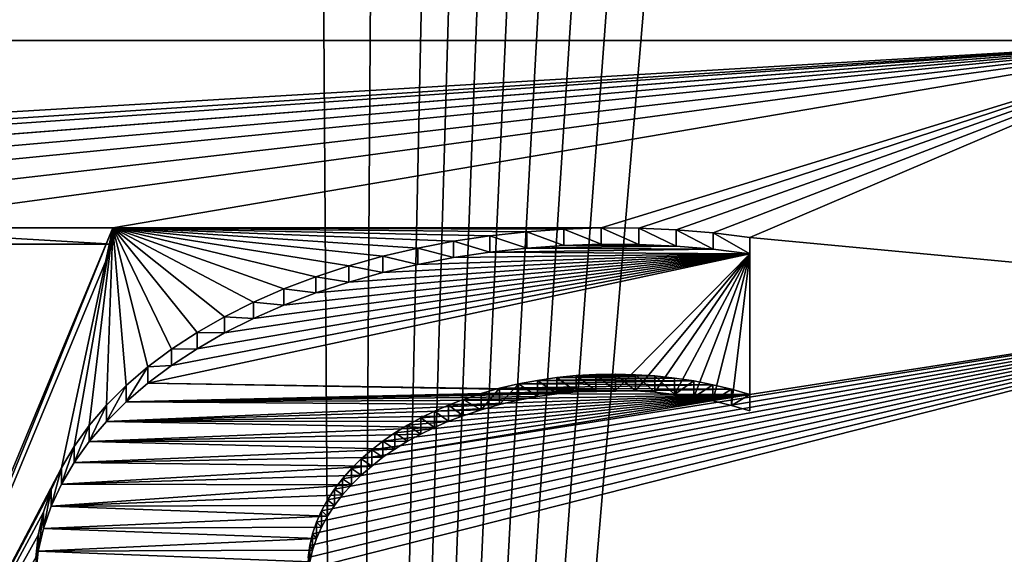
# Model space of a CAD drawing. Header units: metres. Extents: x -109 to 109, y -452 to 89.
# Tile 408 of 656: x 77.92 to 80.41, y -65.37 to -64.02. Entities that reach past the tile are written whole.
import ezdxf

# ---------------------------------------------------------------- set-up
doc = ezdxf.new("R2010")
doc.units = ezdxf.units.M
doc.layers.add('solid_k244270000c71_000_01_01', color=7, linetype='CONTINUOUS')

msp = doc.modelspace()

# ---------------------------------------------------------------- linework, layer by layer
at = {"layer": 'solid_k244270000c71_000_01_01'}
for points in [[(76.499825, -72.822037, 26.29035), (77.883232, -44.14616, 7.604552), (78.209717, -44.359943, 7.709814)], [(76.499825, -72.822037, 26.29035), (78.209717, -44.359943, 7.709814), (78.560219, -44.641438, 7.848609)], [(78.749313, -72.791595, 26.102348), (76.499825, -72.822037, 26.29035), (78.560219, -44.641438, 7.848609)], [(78.749313, -72.791595, 26.102348), (78.560219, -44.641438, 7.848609), (78.934319, -45.002262, 8.026799)], [(78.749313, -72.791595, 26.102348), (78.934319, -45.002262, 8.026799), (79.329849, -45.453316, 8.249999)], [(78.749313, -72.791595, 26.102348), (79.329849, -45.453316, 8.249999), (79.535141, -45.716042, 8.380196)], [(78.749313, -72.791595, 26.102348), (79.535141, -45.716042, 8.380196), (79.745163, -46.006256, 8.524296)], [(78.749313, -72.791595, 26.102348), (79.745163, -46.006256, 8.524296), (79.959793, -46.32526, 8.682944)], [(78.749313, -72.791595, 26.102348), (79.959793, -46.32526, 8.682944), (80.178879, -46.674675, 8.857007)], [(78.749313, -72.791595, 26.102348), (80.178879, -46.674675, 8.857007), (80.402191, -47.057064, 9.047972)], [(78.749313, -72.791595, 26.102348), (80.402191, -47.057064, 9.047972), (80.629608, -47.473476, 9.25633)], [(78.749313, -72.791595, 26.102348), (80.629608, -47.473476, 9.25633), (80.860817, -47.92709, 9.484002)], [(80.986076, -72.697655, 25.532331), (78.749313, -72.791595, 26.102348), (80.860817, -47.92709, 9.484002)], [(72.072716, -64.076012, 47.703106), (80.927284, -64.076012, 47.703106), (80.242561, -63.507023, 48.515705)], [(72.072716, -64.076012, 47.703106), (80.242561, -63.507023, 48.515705), (72.757439, -63.507023, 48.515705)], [(80.927261, -64.140205, 47.748112), (80.242531, -63.571224, 48.560696), (80.242561, -63.507023, 48.515705)], [(80.927261, -64.140205, 47.748112), (80.242561, -63.507023, 48.515705), (80.927284, -64.076012, 47.703106)], [(80.422623, -63.745247, 48.453712), (80.242531, -63.571224, 48.560696), (80.927261, -64.140205, 47.748112)], [(72.986, -64.548409, 47.028446), (80.927284, -64.076012, 47.703106), (72.072716, -64.076012, 47.703106)], [(73.671715, -64.548409, 47.028446), (80.927284, -64.076012, 47.703106), (72.986, -64.548409, 47.028446)], [(73.671715, -64.548409, 47.028446), (74.133179, -64.548409, 47.028446), (80.927284, -64.076012, 47.703106)], [(74.133179, -64.548409, 47.028446), (74.871712, -64.548409, 47.028446), (80.927284, -64.076012, 47.703106)], [(74.876717, -64.548409, 47.028446), (80.927284, -64.076012, 47.703106), (74.871712, -64.548409, 47.028446)], [(74.876717, -64.548409, 47.028446), (75.545891, -64.548409, 47.028446), (80.927284, -64.076012, 47.703106)], [(75.545891, -64.548409, 47.028446), (76.157143, -64.548409, 47.028446), (80.927284, -64.076012, 47.703106)], [(76.157143, -64.548409, 47.028446), (76.842857, -64.548409, 47.028446), (80.927284, -64.076012, 47.703106)], [(76.842857, -64.548409, 47.028446), (77.454109, -64.548409, 47.028446), (80.927284, -64.076012, 47.703106)], [(77.454109, -64.548409, 47.028446), (78.159096, -64.548409, 47.028446), (80.927284, -64.076012, 47.703106)], [(79.38958, -64.548615, 47.02816), (80.927284, -64.076012, 47.703106), (78.159096, -64.548409, 47.028446)], [(79.38958, -64.548615, 47.02816), (79.48391, -64.549225, 47.02729), (80.927284, -64.076012, 47.703106)], [(79.48391, -64.549225, 47.02729), (79.578026, -64.553444, 47.021263), (80.927284, -64.076012, 47.703106)], [(79.578026, -64.553444, 47.021263), (79.671387, -64.561241, 47.01012), (80.927284, -64.076012, 47.703106)], [(79.671387, -64.561241, 47.01012), (79.764, -64.572632, 46.993862), (80.927284, -64.076012, 47.703106)], [(79.764, -64.572632, 46.993862), (81.354713, -64.72245, 46.779892), (80.927284, -64.076012, 47.703106)], [(78.029305, -65.153282, 46.1646), (78.159096, -64.548409, 47.028446), (77.442856, -66.269142, 44.570992)], [(77.442856, -66.310097, 44.59967), (77.442856, -66.269142, 44.570992), (78.159096, -64.548409, 47.028446)], [(78.159096, -64.589371, 47.057125), (77.442856, -66.310097, 44.59967), (78.159096, -64.548409, 47.028446)], [(78.159096, -64.589371, 47.057125), (78.159096, -64.548409, 47.028446), (77.454109, -64.548409, 47.028446)], [(77.454109, -64.589371, 47.057125), (78.159096, -64.589371, 47.057125), (77.454109, -64.548409, 47.028446)], [(78.029305, -65.153282, 46.1646), (78.061348, -65.09893, 46.242218), (78.159096, -64.548409, 47.028446)], [(78.061348, -65.09893, 46.242218), (78.099342, -65.046127, 46.317638), (78.159096, -64.548409, 47.028446)], [(78.099342, -65.046127, 46.317638), (78.143158, -64.994987, 46.390667), (78.159096, -64.548409, 47.028446)], [(78.143158, -64.994987, 46.390667), (78.192543, -64.945793, 46.460926), (78.159096, -64.548409, 47.028446)], [(79.295296, -64.551605, 47.023888), (79.38958, -64.548615, 47.02816), (78.159096, -64.548409, 47.028446)], [(79.201599, -64.558197, 47.014477), (79.295296, -64.551605, 47.023888), (78.159096, -64.548409, 47.028446)], [(79.108765, -64.568359, 46.999954), (79.201599, -64.558197, 47.014477), (78.159096, -64.548409, 47.028446)], [(79.016975, -64.5821, 46.980339), (79.108765, -64.568359, 46.999954), (78.159096, -64.548409, 47.028446)], [(78.926964, -64.599312, 46.955757), (79.016975, -64.5821, 46.980339), (78.159096, -64.548409, 47.028446)], [(78.83889, -64.619972, 46.926247), (78.926964, -64.599312, 46.955757), (78.159096, -64.548409, 47.028446)], [(78.753021, -64.644058, 46.891853), (78.83889, -64.619972, 46.926247), (78.159096, -64.548409, 47.028446)], [(78.669914, -64.67141, 46.852783), (78.753021, -64.644058, 46.891853), (78.159096, -64.548409, 47.028446)], [(78.589851, -64.701981, 46.809128), (78.669914, -64.67141, 46.852783), (78.159096, -64.548409, 47.028446)], [(78.513199, -64.735649, 46.76104), (78.589851, -64.701981, 46.809128), (78.159096, -64.548409, 47.028446)], [(78.440208, -64.772331, 46.708652), (78.513199, -64.735649, 46.76104), (78.159096, -64.548409, 47.028446)], [(78.371376, -64.811829, 46.652248), (78.440208, -64.772331, 46.708652), (78.159096, -64.548409, 47.028446)], [(78.306984, -64.853996, 46.59203), (78.371376, -64.811829, 46.652248), (78.159096, -64.548409, 47.028446)], [(78.2472, -64.89875, 46.528107), (78.306984, -64.853996, 46.59203), (78.159096, -64.548409, 47.028446)], [(78.192543, -64.945793, 46.460926), (78.2472, -64.89875, 46.528107), (78.159096, -64.548409, 47.028446)], [(79.29528, -64.59256, 47.052563), (79.295296, -64.551605, 47.023888), (79.201599, -64.558197, 47.014477)], [(79.29528, -64.59256, 47.052563), (79.389557, -64.589569, 47.056839), (79.295296, -64.551605, 47.023888)], [(79.389557, -64.589569, 47.056839), (79.38958, -64.548615, 47.02816), (79.295296, -64.551605, 47.023888)], [(79.389557, -64.589569, 47.056839), (79.483894, -64.590179, 47.055969), (79.38958, -64.548615, 47.02816)], [(79.483894, -64.590179, 47.055969), (79.48391, -64.549225, 47.02729), (79.38958, -64.548615, 47.02816)], [(79.483894, -64.590179, 47.055969), (79.578018, -64.594398, 47.049946), (79.48391, -64.549225, 47.02729)], [(79.578018, -64.594398, 47.049946), (79.578026, -64.553444, 47.021263), (79.48391, -64.549225, 47.02729)], [(79.578018, -64.594398, 47.049946), (79.671379, -64.602196, 47.038803), (79.578026, -64.553444, 47.021263)], [(79.671379, -64.602196, 47.038803), (79.671387, -64.561241, 47.01012), (79.578026, -64.553444, 47.021263)], [(79.108742, -64.609322, 47.028629), (79.108765, -64.568359, 46.999954), (79.016975, -64.5821, 46.980339)], [(79.108742, -64.609322, 47.028629), (79.201576, -64.599152, 47.043152), (79.108765, -64.568359, 46.999954)], [(79.201576, -64.599152, 47.043152), (79.201599, -64.558197, 47.014477), (79.108765, -64.568359, 46.999954)], [(79.201576, -64.599152, 47.043152), (79.29528, -64.59256, 47.052563), (79.201599, -64.558197, 47.014477)], [(79.671379, -64.602196, 47.038803), (79.764, -64.613586, 47.022541), (79.671387, -64.561241, 47.01012)], [(79.764, -64.613586, 47.022541), (79.764, -64.572632, 46.993862), (79.671387, -64.561241, 47.01012)], [(79.764, -64.572632, 46.993862), (79.764, -64.968498, 46.428497), (81.354713, -64.72245, 46.779892)], [(79.764, -65.00946, 46.457176), (79.764, -64.968498, 46.428497), (79.764, -64.572632, 46.993862)], [(79.764, -64.613586, 47.022541), (79.764, -65.00946, 46.457176), (79.764, -64.572632, 46.993862)], [(77.454109, -64.589371, 47.057125), (77.442856, -66.310097, 44.59967), (78.159096, -64.589371, 47.057125)], [(78.926949, -64.640274, 46.984428), (78.926964, -64.599312, 46.955757), (78.83889, -64.619972, 46.926247)], [(78.926949, -64.640274, 46.984428), (79.01696, -64.623055, 47.009014), (78.926964, -64.599312, 46.955757)], [(79.01696, -64.623055, 47.009014), (79.016975, -64.5821, 46.980339), (78.926964, -64.599312, 46.955757)], [(79.01696, -64.623055, 47.009014), (79.108742, -64.609322, 47.028629), (79.016975, -64.5821, 46.980339)], [(79.108742, -64.609322, 47.028629), (79.671379, -64.602196, 47.038803), (79.201576, -64.599152, 47.043152)], [(79.108742, -64.609322, 47.028629), (79.764, -64.613586, 47.022541), (79.671379, -64.602196, 47.038803)], [(79.201576, -64.599152, 47.043152), (79.578018, -64.594398, 47.049946), (79.29528, -64.59256, 47.052563)], [(79.201576, -64.599152, 47.043152), (79.671379, -64.602196, 47.038803), (79.578018, -64.594398, 47.049946)], [(79.29528, -64.59256, 47.052563), (79.483894, -64.590179, 47.055969), (79.389557, -64.589569, 47.056839)], [(79.29528, -64.59256, 47.052563), (79.578018, -64.594398, 47.049946), (79.483894, -64.590179, 47.055969)], [(78.247208, -64.939705, 46.556789), (79.764, -64.613586, 47.022541), (78.306984, -64.894951, 46.620712)], [(79.425728, -64.958107, 46.530514), (79.764, -64.613586, 47.022541), (78.247208, -64.939705, 46.556789)], [(78.306984, -64.894951, 46.620712), (79.764, -64.613586, 47.022541), (78.371376, -64.852783, 46.680927)], [(78.371376, -64.852783, 46.680927), (79.764, -64.613586, 47.022541), (78.440201, -64.813293, 46.737328)], [(78.440201, -64.813293, 46.737328), (79.764, -64.613586, 47.022541), (78.513199, -64.776611, 46.789715)], [(78.513199, -64.776611, 46.789715), (79.764, -64.613586, 47.022541), (78.589844, -64.742943, 46.837803)], [(78.589844, -64.742943, 46.837803), (79.764, -64.613586, 47.022541), (78.669907, -64.712372, 46.881458)], [(78.669907, -64.712372, 46.881458), (79.764, -64.613586, 47.022541), (78.753006, -64.685013, 46.920528)], [(78.753006, -64.685013, 46.920528), (79.764, -64.613586, 47.022541), (78.838875, -64.660934, 46.954918)], [(78.838875, -64.660934, 46.954918), (78.83889, -64.619972, 46.926247), (78.753021, -64.644058, 46.891853)], [(78.838875, -64.660934, 46.954918), (79.764, -64.613586, 47.022541), (78.926949, -64.640274, 46.984428)], [(78.838875, -64.660934, 46.954918), (78.926949, -64.640274, 46.984428), (78.83889, -64.619972, 46.926247)], [(78.926949, -64.640274, 46.984428), (79.764, -64.613586, 47.022541), (79.01696, -64.623055, 47.009014)], [(79.01696, -64.623055, 47.009014), (79.764, -64.613586, 47.022541), (79.108742, -64.609322, 47.028629)], [(79.475319, -64.959328, 46.52877), (79.764, -64.613586, 47.022541), (79.425728, -64.958107, 46.530514)], [(79.524742, -64.962593, 46.524109), (79.764, -64.613586, 47.022541), (79.475319, -64.959328, 46.52877)], [(79.573936, -64.967888, 46.516541), (79.764, -64.613586, 47.022541), (79.524742, -64.962593, 46.524109)], [(79.622551, -64.97522, 46.506069), (79.764, -64.613586, 47.022541), (79.573936, -64.967888, 46.516541)], [(79.670547, -64.984589, 46.492691), (79.764, -64.613586, 47.022541), (79.622551, -64.97522, 46.506069)], [(79.717674, -64.996002, 46.476391), (79.764, -64.613586, 47.022541), (79.670547, -64.984589, 46.492691)], [(79.717674, -64.996002, 46.476391), (79.764, -65.00946, 46.457176), (79.764, -64.613586, 47.022541)], [(78.753006, -64.685013, 46.920528), (78.753021, -64.644058, 46.891853), (78.669914, -64.67141, 46.852783)], [(78.753006, -64.685013, 46.920528), (78.838875, -64.660934, 46.954918), (78.753021, -64.644058, 46.891853)], [(78.669907, -64.712372, 46.881458), (78.669914, -64.67141, 46.852783), (78.589851, -64.701981, 46.809128)], [(78.669907, -64.712372, 46.881458), (78.753006, -64.685013, 46.920528), (78.669914, -64.67141, 46.852783)], [(78.589844, -64.742943, 46.837803), (78.589851, -64.701981, 46.809128), (78.513199, -64.735649, 46.76104)], [(78.589844, -64.742943, 46.837803), (78.669907, -64.712372, 46.881458), (78.589851, -64.701981, 46.809128)], [(78.649284, -65.408661, 45.799885), (81.5, -65.408775, 45.799717), (81.354713, -64.72245, 46.779892)], [(78.650734, -65.378761, 45.842579), (78.649284, -65.408661, 45.799885), (81.354713, -64.72245, 46.779892)], [(78.655014, -65.348984, 45.885117), (78.650734, -65.378761, 45.842579), (81.354713, -64.72245, 46.779892)], [(78.662109, -65.319519, 45.927189), (78.655014, -65.348984, 45.885117), (81.354713, -64.72245, 46.779892)], [(78.672005, -65.290375, 45.968811), (78.662109, -65.319519, 45.927189), (81.354713, -64.72245, 46.779892)], [(78.68454, -65.261841, 46.00956), (78.672005, -65.290375, 45.968811), (81.354713, -64.72245, 46.779892)], [(78.699768, -65.233879, 46.049503), (78.68454, -65.261841, 46.00956), (81.354713, -64.72245, 46.779892)], [(78.71743, -65.206734, 46.088261), (78.699768, -65.233879, 46.049503), (81.354713, -64.72245, 46.779892)], [(78.737549, -65.180435, 46.12582), (78.71743, -65.206734, 46.088261), (81.354713, -64.72245, 46.779892)], [(78.759911, -65.155098, 46.162006), (78.737549, -65.180435, 46.12582), (81.354713, -64.72245, 46.779892)], [(78.784454, -65.130783, 46.196728), (78.759911, -65.155098, 46.162006), (81.354713, -64.72245, 46.779892)], [(78.784454, -65.130783, 46.196728), (81.354713, -64.72245, 46.779892), (79.764, -64.968498, 46.428497)], [(78.513199, -64.776611, 46.789715), (78.513199, -64.735649, 46.76104), (78.440208, -64.772331, 46.708652)], [(78.513199, -64.776611, 46.789715), (78.589844, -64.742943, 46.837803), (78.513199, -64.735649, 46.76104)], [(78.440201, -64.813293, 46.737328), (78.440208, -64.772331, 46.708652), (78.371376, -64.811829, 46.652248)], [(78.440201, -64.813293, 46.737328), (78.513199, -64.776611, 46.789715), (78.440208, -64.772331, 46.708652)], [(78.371376, -64.852783, 46.680927), (78.371376, -64.811829, 46.652248), (78.306984, -64.853996, 46.59203)], [(78.371376, -64.852783, 46.680927), (78.440201, -64.813293, 46.737328), (78.371376, -64.811829, 46.652248)], [(78.306984, -64.894951, 46.620712), (78.306984, -64.853996, 46.59203), (78.2472, -64.89875, 46.528107)], [(78.306984, -64.894951, 46.620712), (78.371376, -64.852783, 46.680927), (78.306984, -64.853996, 46.59203)], [(78.192551, -64.986748, 46.489613), (78.2472, -64.89875, 46.528107), (78.192543, -64.945793, 46.460926)], [(78.192551, -64.986748, 46.489613), (78.247208, -64.939705, 46.556789), (78.2472, -64.89875, 46.528107)], [(78.247208, -64.939705, 46.556789), (78.306984, -64.894951, 46.620712), (78.2472, -64.89875, 46.528107)], [(79.573944, -64.926933, 46.487862), (79.277412, -64.925697, 46.489628), (79.228676, -64.93261, 46.479748)], [(79.277397, -64.966652, 46.518303), (79.228676, -64.93261, 46.479748), (79.277412, -64.925697, 46.489628)], [(79.622559, -64.934265, 46.47739), (79.573944, -64.926933, 46.487862), (79.228676, -64.93261, 46.479748)], [(79.326569, -64.961769, 46.52528), (79.277397, -64.966652, 46.518303), (79.277412, -64.925697, 46.489628)], [(79.52475, -64.921631, 46.49543), (79.326576, -64.920815, 46.496601), (79.277412, -64.925697, 46.489628)], [(79.326569, -64.961769, 46.52528), (79.277412, -64.925697, 46.489628), (79.326576, -64.920815, 46.496601)], [(79.573944, -64.926933, 46.487862), (79.52475, -64.921631, 46.49543), (79.277412, -64.925697, 46.489628)], [(79.376137, -64.958923, 46.52935), (79.326569, -64.961769, 46.52528), (79.326576, -64.920815, 46.496601)], [(79.475334, -64.918373, 46.500088), (79.376152, -64.917961, 46.500671), (79.326576, -64.920815, 46.496601)], [(79.376137, -64.958923, 46.52935), (79.326576, -64.920815, 46.496601), (79.376152, -64.917961, 46.500671)], [(79.52475, -64.921631, 46.49543), (79.475334, -64.918373, 46.500088), (79.326576, -64.920815, 46.496601)], [(79.425728, -64.958107, 46.530514), (79.376137, -64.958923, 46.52935), (79.376152, -64.917961, 46.500671)], [(79.475334, -64.918373, 46.500088), (79.425743, -64.917145, 46.501835), (79.376152, -64.917961, 46.500671)], [(79.425728, -64.958107, 46.530514), (79.376152, -64.917961, 46.500671), (79.425743, -64.917145, 46.501835)], [(79.475319, -64.959328, 46.52877), (79.425728, -64.958107, 46.530514), (79.425743, -64.917145, 46.501835)], [(79.475319, -64.959328, 46.52877), (79.425743, -64.917145, 46.501835), (79.475334, -64.918373, 46.500088)], [(79.524742, -64.962593, 46.524109), (79.475319, -64.959328, 46.52877), (79.475334, -64.918373, 46.500088)], [(79.524742, -64.962593, 46.524109), (79.475334, -64.918373, 46.500088), (79.52475, -64.921631, 46.49543)], [(79.573936, -64.967888, 46.516541), (79.524742, -64.962593, 46.524109), (79.52475, -64.921631, 46.49543)], [(79.573936, -64.967888, 46.516541), (79.52475, -64.921631, 46.49543), (79.573944, -64.926933, 46.487862)], [(79.573936, -64.967888, 46.516541), (79.573944, -64.926933, 46.487862), (79.622559, -64.934265, 46.47739)], [(78.143166, -65.035942, 46.419353), (78.192543, -64.945793, 46.460926), (78.143158, -64.994987, 46.390667)], [(78.143166, -65.035942, 46.419353), (78.192551, -64.986748, 46.489613), (78.192543, -64.945793, 46.460926)], [(79.376137, -64.958923, 46.52935), (78.247208, -64.939705, 46.556789), (78.192551, -64.986748, 46.489613)], [(79.425728, -64.958107, 46.530514), (78.247208, -64.939705, 46.556789), (79.376137, -64.958923, 46.52935)], [(79.670547, -64.943634, 46.464012), (79.180527, -64.941582, 46.466942), (79.133087, -64.952591, 46.451221)], [(79.133087, -64.993546, 46.4799), (79.133087, -64.952591, 46.451221), (79.180527, -64.941582, 46.466942)], [(79.180511, -64.982544, 46.495617), (79.133087, -64.993546, 46.4799), (79.180527, -64.941582, 46.466942)], [(79.717674, -64.955048, 46.447712), (79.670547, -64.943634, 46.464012), (79.133087, -64.952591, 46.451221)], [(79.228653, -64.973572, 46.508423), (79.180511, -64.982544, 46.495617), (79.180527, -64.941582, 46.466942)], [(79.622559, -64.934265, 46.47739), (79.228676, -64.93261, 46.479748), (79.180527, -64.941582, 46.466942)], [(79.228653, -64.973572, 46.508423), (79.180527, -64.941582, 46.466942), (79.228676, -64.93261, 46.479748)], [(79.670547, -64.943634, 46.464012), (79.622559, -64.934265, 46.47739), (79.180527, -64.941582, 46.466942)], [(79.277397, -64.966652, 46.518303), (79.228653, -64.973572, 46.508423), (79.228676, -64.93261, 46.479748)], [(79.622551, -64.97522, 46.506069), (79.573936, -64.967888, 46.516541), (79.622559, -64.934265, 46.47739)], [(79.622551, -64.97522, 46.506069), (79.622559, -64.934265, 46.47739), (79.670547, -64.943634, 46.464012)], [(79.670547, -64.984589, 46.492691), (79.622551, -64.97522, 46.506069), (79.670547, -64.943634, 46.464012)], [(79.670547, -64.984589, 46.492691), (79.670547, -64.943634, 46.464012), (79.717674, -64.955048, 46.447712)], [(79.376137, -64.958923, 46.52935), (78.192551, -64.986748, 46.489613), (79.326569, -64.961769, 46.52528)], [(79.326569, -64.961769, 46.52528), (78.192551, -64.986748, 46.489613), (79.277397, -64.966652, 46.518303)], [(79.277397, -64.966652, 46.518303), (78.192551, -64.986748, 46.489613), (79.228653, -64.973572, 46.508423)], [(79.228653, -64.973572, 46.508423), (78.192551, -64.986748, 46.489613), (79.180511, -64.982544, 46.495617)], [(78.81105, -65.107559, 46.229904), (78.784454, -65.130783, 46.196728), (79.764, -64.968498, 46.428497)], [(78.839417, -65.085564, 46.261314), (78.81105, -65.107559, 46.229904), (79.764, -64.968498, 46.428497)], [(78.869591, -65.064781, 46.290993), (78.839417, -65.085564, 46.261314), (79.764, -64.968498, 46.428497)], [(78.901268, -65.045296, 46.318829), (78.869591, -65.064781, 46.290993), (79.764, -64.968498, 46.428497)], [(78.934517, -65.027084, 46.344833), (78.901268, -65.045296, 46.318829), (79.764, -64.968498, 46.428497)], [(78.968994, -65.010239, 46.368893), (78.934517, -65.027084, 46.344833), (79.764, -64.968498, 46.428497)], [(79.004684, -64.994766, 46.390991), (78.968994, -65.010239, 46.368893), (79.764, -64.968498, 46.428497)], [(79.041405, -64.980675, 46.41111), (79.004684, -64.994766, 46.390991), (79.764, -64.968498, 46.428497)], [(79.086678, -64.965622, 46.43261), (79.041405, -64.980675, 46.41111), (79.764, -64.968498, 46.428497)], [(79.086655, -65.006584, 46.461277), (79.041405, -64.980675, 46.41111), (79.086678, -64.965622, 46.43261)], [(79.086655, -65.006584, 46.461277), (79.086678, -64.965622, 46.43261), (79.133087, -64.952591, 46.451221)], [(79.133087, -64.993546, 46.4799), (79.086655, -65.006584, 46.461277), (79.133087, -64.952591, 46.451221)], [(79.717674, -64.955048, 46.447712), (79.133087, -64.952591, 46.451221), (79.086678, -64.965622, 46.43261)], [(79.717674, -64.955048, 46.447712), (79.086678, -64.965622, 46.43261), (79.764, -64.968498, 46.428497)], [(79.717674, -64.996002, 46.476391), (79.670547, -64.984589, 46.492691), (79.717674, -64.955048, 46.447712)], [(79.717674, -64.996002, 46.476391), (79.717674, -64.955048, 46.447712), (79.764, -64.968498, 46.428497)], [(79.717674, -64.996002, 46.476391), (79.764, -64.968498, 46.428497), (79.764, -65.00946, 46.457176)], [(78.099358, -65.087067, 46.346336), (78.143158, -64.994987, 46.390667), (78.099342, -65.046127, 46.317638)], [(78.099358, -65.087067, 46.346336), (78.143166, -65.035942, 46.419353), (78.143158, -64.994987, 46.390667)], [(79.133087, -64.993546, 46.4799), (78.192551, -64.986748, 46.489613), (78.143166, -65.035942, 46.419353)], [(79.133087, -64.993546, 46.4799), (78.143166, -65.035942, 46.419353), (79.086655, -65.006584, 46.461277)], [(79.180511, -64.982544, 46.495617), (78.192551, -64.986748, 46.489613), (79.133087, -64.993546, 46.4799)], [(79.004646, -65.035736, 46.419643), (78.968994, -65.010239, 46.368893), (79.004684, -64.994766, 46.390991)], [(79.041359, -65.021652, 46.439766), (79.004646, -65.035736, 46.419643), (79.004684, -64.994766, 46.390991)], [(79.041359, -65.021652, 46.439766), (79.004684, -64.994766, 46.390991), (79.041405, -64.980675, 46.41111)], [(79.086655, -65.006584, 46.461277), (79.041359, -65.021652, 46.439766), (79.041405, -64.980675, 46.41111)], [(79.086655, -65.006584, 46.461277), (78.143166, -65.035942, 46.419353), (79.041359, -65.021652, 46.439766)], [(79.041359, -65.021652, 46.439766), (78.143166, -65.035942, 46.419353), (79.004646, -65.035736, 46.419643)], [(78.968956, -65.051208, 46.397545), (78.934517, -65.027084, 46.344833), (78.968994, -65.010239, 46.368893)], [(79.004646, -65.035736, 46.419643), (78.968956, -65.051208, 46.397545), (78.968994, -65.010239, 46.368893)], [(78.061363, -65.13987, 46.270924), (78.099342, -65.046127, 46.317638), (78.061348, -65.09893, 46.242218)], [(78.061363, -65.13987, 46.270924), (78.099358, -65.087067, 46.346336), (78.099342, -65.046127, 46.317638)], [(78.968956, -65.051208, 46.397545), (78.143166, -65.035942, 46.419353), (78.099358, -65.087067, 46.346336)], [(79.004646, -65.035736, 46.419643), (78.143166, -65.035942, 46.419353), (78.968956, -65.051208, 46.397545)], [(78.901222, -65.086281, 46.347466), (78.869591, -65.064781, 46.290993), (78.901268, -65.045296, 46.318829)], [(78.934479, -65.068062, 46.373482), (78.901222, -65.086281, 46.347466), (78.901268, -65.045296, 46.318829)], [(78.934479, -65.068062, 46.373482), (78.901268, -65.045296, 46.318829), (78.934517, -65.027084, 46.344833)], [(78.968956, -65.051208, 46.397545), (78.934479, -65.068062, 46.373482), (78.934517, -65.027084, 46.344833)], [(78.968956, -65.051208, 46.397545), (78.099358, -65.087067, 46.346336), (78.934479, -65.068062, 46.373482)], [(78.934479, -65.068062, 46.373482), (78.099358, -65.087067, 46.346336), (78.901222, -65.086281, 46.347466)], [(78.869537, -65.105774, 46.319622), (78.839417, -65.085564, 46.261314), (78.869591, -65.064781, 46.290993)], [(78.901222, -65.086281, 46.347466), (78.869537, -65.105774, 46.319622), (78.869591, -65.064781, 46.290993)], [(78.029312, -65.194229, 46.193302), (78.061348, -65.09893, 46.242218), (78.029305, -65.153282, 46.1646)], [(78.029312, -65.194229, 46.193302), (78.061363, -65.13987, 46.270924), (78.061348, -65.09893, 46.242218)], [(78.869537, -65.105774, 46.319622), (78.099358, -65.087067, 46.346336), (78.061363, -65.13987, 46.270924)], [(78.901222, -65.086281, 46.347466), (78.099358, -65.087067, 46.346336), (78.869537, -65.105774, 46.319622)], [(78.839363, -65.126564, 46.289932), (78.81105, -65.107559, 46.229904), (78.839417, -65.085564, 46.261314)], [(78.869537, -65.105774, 46.319622), (78.839363, -65.126564, 46.289932), (78.839417, -65.085564, 46.261314)], [(78.869537, -65.105774, 46.319622), (78.061363, -65.13987, 46.270924), (78.839363, -65.126564, 46.289932)], [(78.810997, -65.14856, 46.258522), (78.784454, -65.130783, 46.196728), (78.81105, -65.107559, 46.229904)], [(78.839363, -65.126564, 46.289932), (78.810997, -65.14856, 46.258522), (78.81105, -65.107559, 46.229904)], [(78.810997, -65.14856, 46.258522), (78.061363, -65.13987, 46.270924), (78.029312, -65.194229, 46.193302)], [(78.810997, -65.14856, 46.258522), (78.029312, -65.194229, 46.193302), (78.784416, -65.171776, 46.225357)], [(78.839363, -65.126564, 46.289932), (78.061363, -65.13987, 46.270924), (78.810997, -65.14856, 46.258522)], [(78.784416, -65.171776, 46.225357), (78.759911, -65.155098, 46.162006), (78.784454, -65.130783, 46.196728)], [(78.810997, -65.14856, 46.258522), (78.784416, -65.171776, 46.225357), (78.784454, -65.130783, 46.196728)], [(78.003502, -65.208755, 46.085381), (78.029305, -65.153282, 46.1646), (77.442856, -66.269142, 44.570992)], [(78.00351, -65.249695, 46.114086), (78.029305, -65.153282, 46.1646), (78.003502, -65.208755, 46.085381)], [(78.00351, -65.249695, 46.114086), (78.029312, -65.194229, 46.193302), (78.029305, -65.153282, 46.1646)], [(78.784416, -65.171776, 46.225357), (78.029312, -65.194229, 46.193302), (78.75988, -65.196091, 46.190639)], [(78.75988, -65.196091, 46.190639), (78.737549, -65.180435, 46.12582), (78.759911, -65.155098, 46.162006)], [(78.784416, -65.171776, 46.225357), (78.75988, -65.196091, 46.190639), (78.759911, -65.155098, 46.162006)], [(78.75988, -65.196091, 46.190639), (78.029312, -65.194229, 46.193302), (78.00351, -65.249695, 46.114086)], [(78.75988, -65.196091, 46.190639), (78.00351, -65.249695, 46.114086), (78.737511, -65.221443, 46.154427)], [(78.737511, -65.221443, 46.154427), (78.71743, -65.206734, 46.088261), (78.737549, -65.180435, 46.12582)], [(78.75988, -65.196091, 46.190639), (78.737511, -65.221443, 46.154427), (78.737549, -65.180435, 46.12582)], [(77.984001, -65.265205, 46.004757), (78.003502, -65.208755, 46.085381), (77.442856, -66.269142, 44.570992)], [(77.984009, -65.306137, 46.03347), (78.003502, -65.208755, 46.085381), (77.984001, -65.265205, 46.004757)], [(77.984009, -65.306137, 46.03347), (78.00351, -65.249695, 46.114086), (78.003502, -65.208755, 46.085381)], [(78.737511, -65.221443, 46.154427), (78.00351, -65.249695, 46.114086), (78.717377, -65.247765, 46.116837)], [(78.717377, -65.247765, 46.116837), (78.699768, -65.233879, 46.049503), (78.71743, -65.206734, 46.088261)], [(78.737511, -65.221443, 46.154427), (78.717377, -65.247765, 46.116837), (78.71743, -65.206734, 46.088261)], [(78.717377, -65.247765, 46.116837), (78.00351, -65.249695, 46.114086), (78.699722, -65.274902, 46.078083)], [(78.699722, -65.274902, 46.078083), (78.68454, -65.261841, 46.00956), (78.699768, -65.233879, 46.049503)], [(78.717377, -65.247765, 46.116837), (78.699722, -65.274902, 46.078083), (78.699768, -65.233879, 46.049503)], [(77.97094, -65.322403, 45.923077), (77.984001, -65.265205, 46.004757), (77.442856, -66.269142, 44.570992)], [(77.970947, -65.363335, 45.951786), (77.984001, -65.265205, 46.004757), (77.97094, -65.322403, 45.923077)], [(77.970947, -65.363335, 45.951786), (77.984009, -65.306137, 46.03347), (77.984001, -65.265205, 46.004757)], [(78.699722, -65.274902, 46.078083), (78.00351, -65.249695, 46.114086), (77.984009, -65.306137, 46.03347)], [(78.684517, -65.302856, 46.038166), (78.672005, -65.290375, 45.968811), (78.68454, -65.261841, 46.00956)], [(78.699722, -65.274902, 46.078083), (78.684517, -65.302856, 46.038166), (78.68454, -65.261841, 46.00956)], [(78.699722, -65.274902, 46.078083), (77.984009, -65.306137, 46.03347), (78.684517, -65.302856, 46.038166)], [(78.671982, -65.33139, 45.99741), (78.662109, -65.319519, 45.927189), (78.672005, -65.290375, 45.968811)], [(78.684517, -65.302856, 46.038166), (78.671982, -65.33139, 45.99741), (78.672005, -65.290375, 45.968811)], [(77.964394, -65.379944, 45.840889), (77.97094, -65.322403, 45.923077), (77.442856, -66.269142, 44.570992)], [(77.964394, -65.420883, 45.869602), (77.97094, -65.322403, 45.923077), (77.964394, -65.379944, 45.840889)], [(77.964394, -65.420883, 45.869602), (77.970947, -65.363335, 45.951786), (77.97094, -65.322403, 45.923077)], [(78.671982, -65.33139, 45.99741), (77.984009, -65.306137, 46.03347), (77.970947, -65.363335, 45.951786)], [(78.684517, -65.302856, 46.038166), (77.984009, -65.306137, 46.03347), (78.671982, -65.33139, 45.99741)], [(78.662094, -65.360558, 45.955757), (78.655014, -65.348984, 45.885117), (78.662109, -65.319519, 45.927189)], [(78.671982, -65.33139, 45.99741), (78.662094, -65.360558, 45.955757), (78.662109, -65.319519, 45.927189)], [(78.671982, -65.33139, 45.99741), (77.970947, -65.363335, 45.951786), (78.662094, -65.360558, 45.955757)], [(78.654999, -65.39003, 45.913658), (77.970947, -65.363335, 45.951786), (77.964394, -65.420883, 45.869602)], [(78.662094, -65.360558, 45.955757), (77.970947, -65.363335, 45.951786), (78.654999, -65.39003, 45.913658)], [(78.654999, -65.39003, 45.913658), (78.650734, -65.378761, 45.842579), (78.655014, -65.348984, 45.885117)], [(78.662094, -65.360558, 45.955757), (78.654999, -65.39003, 45.913658), (78.655014, -65.348984, 45.885117)]]:
    msp.add_3dface(points, dxfattribs=at)

doc.saveas('drawing.dxf')
